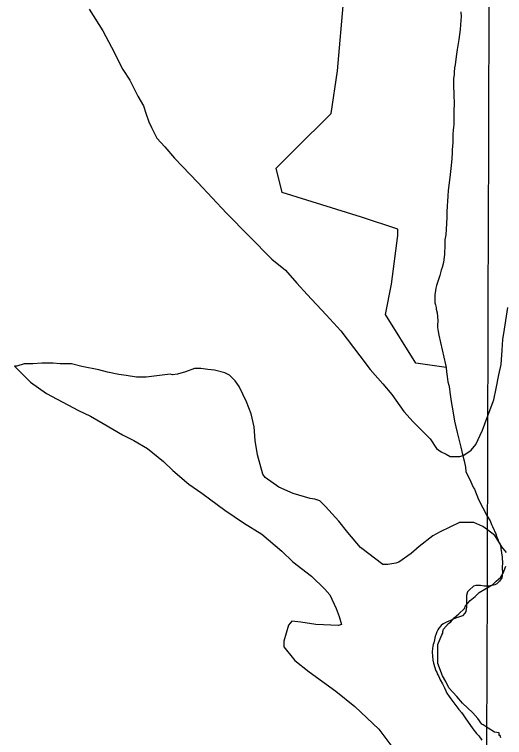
# Model space of a CAD drawing. Extents: x 3161615 to 3199515, y 867541 to 892976.
# Drawn here: x 3169958 to 3171119, y 882811 to 884524 of the extents above; entities that cross this region are included whole.
import ezdxf

# ---------------------------------------------------------------- set-up
doc = ezdxf.new("R2010")
doc.units = 0
for name, color, linetype in [('V-GRID-MAJR', 7, 'Continuous'), ('V-SITE-VEGE', 7, 'Continuous'), ('V-TOPO-SHOR', 7, 'Continuous')]:
    doc.layers.add(name, color=color, linetype=linetype)

msp = doc.modelspace()

# ---------------------------------------------------------------- linework, layer by layer
at = {"layer": 'V-GRID-MAJR'}
msp.add_spline([(3171047.147, 872993.115), (3171065.6580000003, 879053.813), (3171084.176, 885116.4550000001), (3171102.694, 891179.1410000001), (3171102.7, 891181.041)], degree=3, dxfattribs=at)
at = {"layer": 'V-SITE-VEGE'}
for p, q in [((3170135.541, 884536.6819999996), (3170167.614, 884485.1749999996)), ((3170167.614, 884485.1749999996), (3170188.348, 884447.0349999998)), ((3170188.3480000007, 884447.0349999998), (3170214.71, 884393.6539999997)), ((3170214.71, 884393.6539999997), (3170231.7050000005, 884368.8459999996)), ((3170231.705, 884368.8459999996), (3170250.534, 884330.7159999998)), ((3170250.534, 884330.7159999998), (3170263.7330000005, 884307.8299999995)), ((3170263.7330000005, 884307.8299999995), (3170269.355, 884290.6859999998)), ((3170269.355, 884290.6859999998), (3170276.859, 884269.7289999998)), ((3170276.8590000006, 884269.7289999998), (3170282.499000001, 884256.3879999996)), ((3170282.499, 884256.3879999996), (3170295.6880000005, 884231.5989999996)), ((3170295.6880000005, 884231.5989999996), (3170314.6030000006, 884210.5869999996)), ((3170314.6030000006, 884210.5869999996), (3170337.293, 884183.8479999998)), ((3170337.293, 884183.8479999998), (3170392.1630000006, 884126.5229999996)), ((3170392.1630000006, 884126.5229999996), (3170460.269, 884053.9169999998)), ((3170460.269, 884053.9169999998), (3170568.134, 883944.9819999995)), ((3170568.134, 883944.9819999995), (3170600.3340000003, 883918.1959999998)), ((3170600.3340000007, 883918.1959999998), (3170626.8090000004, 883887.6359999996)), ((3170626.809, 883887.6359999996), (3170651.399, 883860.8889999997)), ((3170651.399, 883860.8889999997), (3170696.8070000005, 883813.1189999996)), ((3171118.8430000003, 883778.7049999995), (3171126.7030000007, 883830.0149999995)), ((3170696.8070000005, 883813.1189999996), (3170730.8510000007, 883774.9159999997)), ((3170730.8510000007, 883774.9159999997), (3170776.2040000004, 883715.7349999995)), ((3171114.917, 883753.9999999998), (3171118.843, 883778.7049999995)), ((3171112.893, 883729.2859999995), (3171114.917, 883753.9999999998)), ((3171110.823, 883695.0639999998), (3171112.893, 883729.2859999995)), ((3170776.204, 883715.7349999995), (3170800.768, 883683.2819999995)), ((3171104.994, 883670.3699999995), (3171110.823, 883695.0639999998)), ((3170800.768, 883683.2819999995), (3170831.0270000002, 883648.8999999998)), ((3171099.131, 883638.0659999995), (3171104.994, 883670.3699999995)), ((3170831.0270000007, 883648.8999999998), (3170851.8250000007, 883624.0749999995)), ((3171093.294, 883611.4689999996), (3171099.131, 883638.0659999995)), ((3170851.825, 883624.0749999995), (3170880.153, 883583.9949999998)), ((3171077.873, 883569.7059999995), (3171093.294, 883611.4689999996)), ((3170880.153, 883583.9949999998), (3170902.8530000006, 883559.1589999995)), ((3170902.8530000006, 883559.1589999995), (3170942.594, 883519.0239999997)), ((3171066.312, 883539.3339999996), (3171077.873, 883569.7059999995)), ((3171050.927, 883505.1779999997), (3171066.312, 883539.3339999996)), ((3170942.594, 883519.0239999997), (3170957.694, 883496.1299999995)), ((3170957.694, 883496.1299999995), (3170969.066, 883488.4639999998)), ((3171022.2800000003, 883480.5959999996), (3171039.452, 883491.9209999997)), ((3171039.452, 883491.9209999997), (3171050.927, 883505.1779999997)), ((3170969.066, 883488.4639999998), (3170980.4490000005, 883482.7029999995)), ((3170980.4490000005, 883482.7029999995), (3170989.9310000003, 883476.9499999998)), ((3170989.9310000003, 883476.9499999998), (3171012.752, 883476.8399999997)), ((3171012.752, 883476.8399999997), (3171022.2800000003, 883480.5959999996))]:
    msp.add_line(p, q, dxfattribs=at)
for points in [[(3170384.278000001, 883685.337999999), (3170363.321000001, 883677.8319999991), (3170344.275000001, 883672.2229999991), (3170332.855000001, 883670.3779999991), (3170327.160000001, 883672.3069999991), (3170270.068000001, 883664.9829999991), (3170247.247000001, 883665.0959999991), (3170222.544000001, 883669.0219999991), (3170205.437000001, 883671.008999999), (3170178.839000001, 883676.8429999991), (3170157.948000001, 883682.6529999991), (3170118.049000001, 883690.4559999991), (3170093.354000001, 883696.2849999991), (3170066.728000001, 883696.415999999), (3170049.623000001, 883698.4029999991), (3170022.997000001, 883698.533999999), (3170002.068000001, 883696.7359999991), (3169981.146000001, 883696.839999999), (3169964.004000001, 883691.2179999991), (3169958.299000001, 883691.246999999), (3169996.146000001, 883653.0249999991), (3170034.048000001, 883626.2109999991), (3170109.924000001, 883585.895999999), (3170138.385000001, 883572.4439999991), (3170168.729000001, 883555.177999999), (3170214.241000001, 883528.3259999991), (3170240.800000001, 883514.8829999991), (3170273.035000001, 883495.7059999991), (3170310.921000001, 883465.089999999), (3170333.640000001, 883444.0569999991), (3170371.515000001, 883411.5389999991), (3170401.8400000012, 883390.4689999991), (3170456.794000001, 883350.258999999), (3170500.386000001, 883319.616999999), (3170543.994000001, 883292.775999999), (3170591.341000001, 883252.601999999), (3170617.845000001, 883227.7479999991), (3170661.416000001, 883193.2999999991), (3170693.596000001, 883162.7109999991), (3170704.942000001, 883149.341999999), (3170719.995000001, 883116.9409999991), (3170727.509000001, 883097.881999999), (3170733.120000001, 883078.837999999), (3170725.504000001, 883076.9739999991), (3170672.262000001, 883079.136999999), (3170636.158000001, 883085.0199999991), (3170615.248000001, 883087.0249999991), (3170607.592000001, 883077.555999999), (3170595.995000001, 883039.574999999), (3170595.927000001, 883026.2629999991), (3170622.393000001, 882993.802999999), (3170656.492000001, 882967.008999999), (3170719.026000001, 882921.055999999), (3170764.492000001, 882884.6969999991), (3170821.281000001, 882831.1649999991), (3170849.621000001, 882792.9879999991)], [(3171123.8400000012, 883249.9729999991), (3171112.494000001, 883263.341999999), (3171103.061000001, 883278.6039999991), (3171095.510000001, 883290.0519999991), (3171078.458000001, 883303.447999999), (3171067.086000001, 883311.1109999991), (3171046.213000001, 883320.724999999), (3171011.980000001, 883320.8929999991), (3170966.226000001, 883298.2969999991), (3170949.062000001, 883288.871999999), (3170916.611000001, 883264.3089999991), (3170897.509000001, 883247.287999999), (3170868.878000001, 883226.508999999), (3170861.262000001, 883224.6449999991), (3170842.226000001, 883220.935999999), (3170830.814000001, 883220.9909999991), (3170777.763000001, 883261.1909999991), (3170747.512000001, 883297.4759999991), (3170726.725000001, 883324.2019999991), (3170694.563000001, 883358.5939999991), (3170681.316000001, 883371.9739999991), (3170669.925000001, 883375.8319999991), (3170658.520000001, 883377.7899999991), (3170618.643000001, 883389.3979999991), (3170584.487000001, 883404.7829999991), (3170552.268000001, 883427.763999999), (3170546.601000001, 883435.3979999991), (3170533.512000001, 883481.1059999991), (3170527.976000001, 883515.366999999), (3170526.236000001, 883547.7069999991), (3170518.779000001, 883578.1749999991), (3170507.509000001, 883606.756999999), (3170490.574000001, 883642.9759999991), (3170481.128000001, 883656.334999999), (3170467.882000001, 883669.709999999), (3170456.4990000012, 883675.4729999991), (3170431.804000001, 883681.3019999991), (3170416.600000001, 883683.275999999), (3170399.491000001, 883685.2649999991), (3170384.278000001, 883685.337999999)], [(3171110.258000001, 882810.719999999), (3171108.386000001, 882816.432999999), (3171106.483000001, 882816.4439999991), (3171106.512000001, 882822.148999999), (3171095.111000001, 882824.106999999), (3171079.943000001, 882833.6919999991), (3171068.571000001, 882841.3539999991), (3171064.776000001, 882843.2769999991), (3171055.332000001, 882856.633999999), (3171043.986000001, 882870.0029999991), (3171019.378000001, 882892.9469999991), (3171006.141000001, 882908.226999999), (3170987.224000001, 882929.238999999), (3170979.694000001, 882944.4929999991), (3170972.153000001, 882957.841999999), (3170960.883000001, 882986.425999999), (3170961.108000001, 883032.0669999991), (3170970.729000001, 883054.8409999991), (3170972.650000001, 883058.635999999), (3170972.669000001, 883062.4389999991), (3170974.598000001, 883068.1349999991), (3170986.075000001, 883081.390999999), (3170991.799000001, 883085.167999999), (3170999.453000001, 883094.6379999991), (3171010.913000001, 883104.0909999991), (3171024.289000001, 883117.337999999), (3171026.220000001, 883123.0329999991), (3171037.695000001, 883136.287999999), (3171049.153000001, 883145.741999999), (3171058.709000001, 883155.202999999), (3171072.058000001, 883162.741999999), (3171091.133000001, 883174.060999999), (3171098.777000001, 883181.6309999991), (3171110.235000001, 883191.0839999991), (3171115.988000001, 883200.564999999), (3171121.778000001, 883217.650999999)]]:
    msp.add_lwpolyline(points, dxfattribs=at)
at = {"layer": 'V-TOPO-SHOR'}
for points in [[(3170980.283000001, 883687.7259999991), (3170908.620372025, 883698.1604795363), (3170836.866893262, 883813.6750851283), (3170851.480491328, 883885.7073996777), (3170866.2135904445, 884000.983003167), (3170866.2534241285, 884015.3974328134), (3170779.846513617, 884044.4652942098), (3170592.618262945, 884102.6408506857), (3170578.3631680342, 884160.3384029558), (3170621.725958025, 884203.4621908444), (3170708.4515380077, 884289.7097666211), (3170723.144803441, 884390.5709404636), (3170738.037237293, 884563.5042625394), (3170767.224599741, 884693.1544619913), (3170781.8780314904, 884779.6012061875), (3170753.2483406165, 884851.7530217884), (3170652.4668341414, 884895.2751465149), (3170580.5141869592, 884938.7176038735), (3170566.3785931, 885039.6584450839), (3170610.0998862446, 885212.512099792), (3170639.2872486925, 885342.162299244), (3170639.605918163, 885457.4777364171), (3170654.2593499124, 885543.924480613)], [(3171015.108000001, 884530.3169999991), (3171015.863000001, 884518.738999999), (3171015.718000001, 884510.550999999), (3171013.885000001, 884488.9019999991), (3171010.563000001, 884464.868999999), (3171008.945000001, 884455.258999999), (3171006.289000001, 884441.334999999), (3171004.069000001, 884424.991999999), (3171001.789000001, 884405.2779999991), (3171000.696000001, 884398.0689999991), (3170999.5530000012, 884387.969999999), (3170999.440000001, 884381.709999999), (3170998.295000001, 884371.6109999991), (3170998.027000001, 884356.6789999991), (3170998.586000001, 884334.023999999), (3170998.457000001, 884326.7989999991), (3170999.309000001, 884320.518999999), (3170999.584000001, 884308.949999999), (3170998.947000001, 884300.2869999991), (3170998.783000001, 884264.1519999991), (3170997.681000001, 884256.461999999), (3170997.106000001, 884251.1739999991), (3170996.426000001, 884240.1029999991), (3170996.546000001, 884219.863999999), (3170995.461000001, 884213.138999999), (3170994.800000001, 884203.0319999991), (3170994.687000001, 884196.768999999), (3170993.956000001, 884182.809999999), (3170992.217000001, 884166.4589999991), (3170990.384000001, 884144.8069999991), (3170988.105000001, 884125.0929999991), (3170985.379000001, 884107.3139999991), (3170984.183000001, 884094.3259999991), (3170983.468000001, 884081.3289999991), (3170983.296000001, 884071.6959999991), (3170982.522000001, 884055.3259999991), (3170982.323000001, 884044.2479999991), (3170981.574000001, 884029.324999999), (3170979.638000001, 884001.895999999), (3170977.504000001, 883990.3699999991), (3170977.222000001, 883974.4729999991), (3170976.488000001, 883960.513999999), (3170976.413000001, 883956.177999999), (3170974.131000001, 883936.461999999), (3170971.026000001, 883924.4729999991), (3170968.989000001, 883918.2449999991), (3170965.392000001, 883905.780999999), (3170957.737000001, 883881.827999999), (3170956.189000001, 883876.072999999)], [(3170956.189000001, 883876.072999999), (3170955.122000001, 883870.309999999), (3170953.969000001, 883859.729999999), (3170954.114000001, 883840.934999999), (3170955.001000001, 883836.582999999), (3170956.813000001, 883830.287999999), (3170957.219000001, 883825.9439999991), (3170958.990000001, 883817.2399999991), (3170961.079000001, 883799.3729999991), (3170960.383000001, 883787.3389999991), (3170960.305000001, 883783.0049999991), (3170960.700000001, 883778.177999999), (3170961.579000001, 883773.344999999), (3170962.867000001, 883764.648999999), (3170971.399000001, 883729.8049999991), (3170978.969000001, 883694.9759999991), (3170980.283000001, 883687.7259999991), (3170981.549000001, 883677.584999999), (3170983.2860000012, 883666.9539999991), (3170984.498000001, 883653.9219999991), (3170986.7690000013, 883646.1719999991), (3170988.541000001, 883637.4659999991), (3170989.358000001, 883629.2599999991), (3170992.334000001, 883607.042999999), (3170997.159000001, 883580.4559999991), (3171000.176000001, 883560.6479999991), (3171006.9280000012, 883534.023999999), (3171014.978000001, 883499.189999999), (3171019.914000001, 883478.8629999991), (3171023.070000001, 883466.761999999), (3171026.177000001, 883451.7679999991), (3171027.441000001, 883441.6279999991), (3171039.0530000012, 883417.3289999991), (3171041.3570000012, 883411.503999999), (3171045.537000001, 883402.756999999), (3171047.413000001, 883399.832999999), (3171057.096000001, 883375.567999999), (3171078.065000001, 883335.680999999), (3171084.621000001, 883324.9639999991), (3171087.836000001, 883316.233999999), (3171090.159000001, 883311.373999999), (3171093.892000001, 883304.5619999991), (3171094.795000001, 883301.172999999), (3171098.037000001, 883293.8879999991), (3171100.782000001, 883285.6469999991), (3171104.042000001, 883279.3239999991), (3171104.943000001, 883275.934999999), (3171106.330000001, 883272.5369999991), (3171108.203000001, 883269.6129999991), (3171109.596000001, 883266.6989999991), (3171109.950000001, 883259.464999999), (3171112.951000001, 883238.689999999), (3171112.848000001, 883232.910999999), (3171113.751000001, 883229.520999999), (3171113.424000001, 883211.2179999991), (3171113.776000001, 883203.984999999), (3171113.706000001, 883200.1299999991), (3171113.131000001, 883194.839999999), (3171112.080000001, 883190.0419999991), (3171107.110000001, 883181.4569999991), (3171102.705000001, 883177.6799999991), (3171100.253000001, 883175.3169999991), (3171095.8740000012, 883172.983999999), (3171089.579000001, 883171.1699999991), (3171080.402000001, 883169.8899999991), (3171070.287000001, 883170.069999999), (3171062.115000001, 883171.1799999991), (3171050.562000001, 883171.8679999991), (3171045.713000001, 883170.0269999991), (3171034.942000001, 883160.582999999), (3171031.494000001, 883156.3069999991), (3171028.938000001, 883148.1619999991), (3171028.706000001, 883135.1579999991), (3171029.126000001, 883131.775999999), (3171028.929000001, 883120.6989999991), (3171026.814000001, 883110.1349999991), (3171024.817000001, 883106.317999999), (3171019.398000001, 883099.667999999), (3171007.278000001, 883095.5469999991), (3170999.029000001, 883092.3239999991), (3170991.254000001, 883088.606999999), (3170981.551000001, 883084.925999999), (3170976.691000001, 883082.6039999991), (3170973.285000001, 883080.7359999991), (3170968.391000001, 883076.4879999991), (3170962.980000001, 883070.3219999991), (3170960.504000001, 883066.510999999), (3170958.491000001, 883061.7289999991), (3170955.961000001, 883055.0279999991), (3170954.456000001, 883051.680999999), (3170952.8570000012, 883043.035999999), (3170951.282000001, 883035.837999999), (3170949.760000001, 883031.528999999), (3170948.726000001, 883027.692999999), (3170948.650000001, 883023.356999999), (3170947.505000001, 883013.258999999), (3170949.105000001, 882994.920999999), (3170950.419000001, 882987.670999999), (3170955.881000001, 882969.7449999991), (3170958.220000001, 882965.846999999), (3170959.6070000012, 882962.449999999)], [(3170959.6070000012, 882962.449999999), (3170962.410000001, 882957.5819999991), (3170965.206000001, 882952.229999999), (3170966.580000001, 882948.3509999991), (3170972.190000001, 882938.6149999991), (3170976.351000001, 882928.9029999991), (3170980.085000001, 882922.091999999), (3170982.399000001, 882916.7509999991), (3170987.552000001, 882908.4659999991), (3170991.310000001, 882903.0989999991), (3171010.618000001, 882878.180999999), (3171017.233000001, 882870.8339999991), (3171020.983000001, 882864.984999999), (3171027.563000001, 882855.711999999), (3171030.832000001, 882849.8709999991), (3171044.001000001, 882831.809999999), (3171052.471000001, 882820.574999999), (3171057.675000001, 882815.1819999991), (3171065.202000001, 882804.927999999)]]:
    msp.add_lwpolyline(points, dxfattribs=at)

doc.saveas('drawing.dxf')
